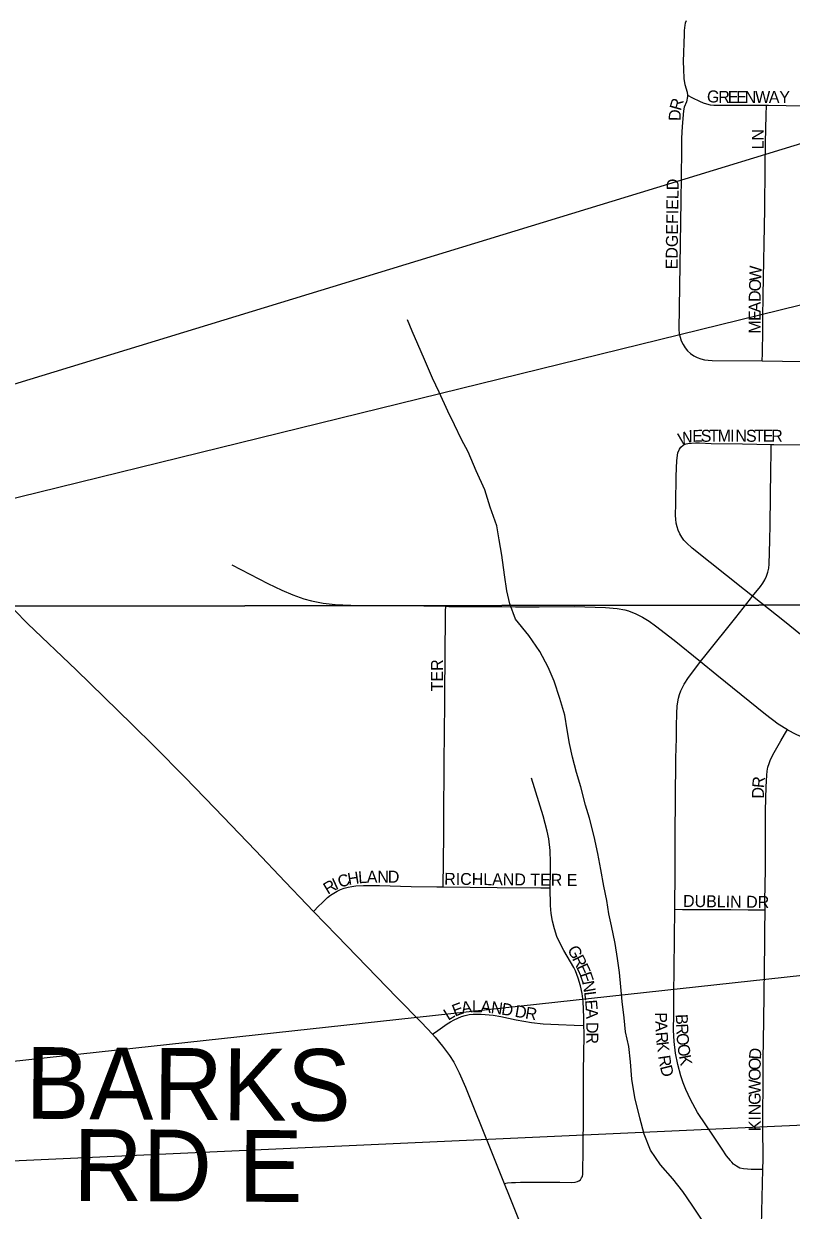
# Model space of a CAD drawing. Extents: x -9.1 to 34, y -3.1 to 22.
# Drawn here: x 7.257 to 7.865, y 18.275 to 19.215 of the extents above; entities that cross this region are included whole.
import ezdxf

# ---------------------------------------------------------------- set-up
doc = ezdxf.new("R2010")
doc.units = 0
for name, color, linetype in [('GM_X_County_Road', 7, 'Continuous'), ('GM_X_County_Road_Text', 7, 'Continuous'), ('GM_X_Minor_River', 7, 'Continuous'), ('GM_X_Section', 7, 'Continuous'), ('GM_X_State_Route', 7, 'Continuous'), ('GM_X_Township_Subdivision', 7, 'Continuous'), ('GM_X_Township_Subdivision_Text', 7, 'Continuous'), ('SH_Text', 7, 'Continuous')]:
    doc.layers.add(name, color=color, linetype=linetype)

msp = doc.modelspace()

# ---------------------------------------------------------------- linework, layer by layer
at = {"layer": 'GM_X_County_Road'}
for points in [[(7.42195, 18.78608), (7.45032, 18.77141), (7.46155, 18.76601), (7.47018, 18.76237), (7.47902, 18.75922), (7.48506, 18.75753), (7.49427, 18.75569), (7.5036, 18.75461), (7.51607, 18.7541), (7.55647, 18.75378), (7.59128, 18.75324)], [(7.59128, 18.75324), (7.59374, 18.75321), (7.62171, 18.75306), (7.64655, 18.75285), (7.6652, 18.75285), (7.69316, 18.75301), (7.71795, 18.75227), (7.72717, 18.75155), (7.73316, 18.75043), (7.73607, 18.74958), (7.74175, 18.74731), (7.74722, 18.74455), (7.75246, 18.74135), (7.7575, 18.7378), (7.77218, 18.72638), (7.79307, 18.70949)], [(7.79307, 18.70949), (7.806, 18.69903), (7.84464, 18.66772), (7.85465, 18.66028), (7.86188, 18.65566)], [(7.86188, 18.65566), (7.86255, 18.65522), (7.86806, 18.65224), (7.8766, 18.64834), (7.88535, 18.645), (7.89427, 18.64209), (7.9302, 18.63213), (7.95721, 18.62485), (7.99101, 18.61635)]]:
    msp.add_lwpolyline(points, dxfattribs=at)
at = {"layer": 'GM_X_Minor_River'}
msp.add_lwpolyline([(7.79488, 18.26634), (7.78658, 18.27888), (7.77904, 18.2899), (7.77112, 18.29979), (7.7613, 18.31082), (7.75339, 18.3226), (7.7485, 18.33513), (7.74514, 18.34803), (7.74103, 18.36434), (7.73881, 18.37876), (7.73772, 18.39241), (7.73625, 18.40454), (7.73364, 18.4163), (7.73254, 18.4273), (7.73108, 18.4402), (7.72998, 18.45195), (7.72889, 18.46333), (7.72741, 18.47432), (7.72556, 18.48608), (7.72258, 18.50012), (7.72034, 18.50961), (7.71886, 18.52022), (7.71663, 18.5316), (7.71402, 18.54488), (7.71179, 18.5574), (7.70881, 18.57106), (7.70508, 18.58547), (7.70208, 18.59572), (7.69834, 18.61014), (7.69497, 18.62152), (7.69161, 18.63367), (7.68937, 18.64467), (7.68752, 18.65529), (7.68566, 18.66705), (7.68154, 18.68033), (7.67705, 18.69399), (7.67254, 18.705), (7.66576, 18.71753), (7.65709, 18.73008), (7.64652, 18.74301), (7.64202, 18.75515), (7.63978, 18.76539), (7.63793, 18.77829), (7.63572, 18.79384), (7.63349, 18.80598), (7.63163, 18.81698), (7.62638, 18.83178), (7.62226, 18.84544), (7.61549, 18.86063), (7.60911, 18.87544), (7.60383, 18.88531), (7.59819, 18.89708), (7.59293, 18.90772), (7.58616, 18.9229), (7.58089, 18.93392), (7.5745, 18.94872), (7.56924, 18.96088), (7.56473, 18.97113), (7.5611, 18.98003)], dxfattribs=at)
at = {"layer": 'GM_X_Section'}
for points in [[(8.25963, 19.78018), (8.25959, 19.77298), (8.24647, 18.75468), (7.22846, 18.75339), (7.24082, 19.71069)], [(7.22846, 18.75339), (8.24647, 18.75468), (8.23342, 17.74851), (7.22268, 17.75665)]]:
    msp.add_lwpolyline(points, close=True, dxfattribs=at)
at = {"layer": 'GM_X_State_Route'}
msp.add_lwpolyline([(7.24952, 18.7505), (7.26039, 18.73947), (7.29853, 18.70301), (7.34302, 18.65968), (7.36061, 18.64214), (7.3847, 18.61794), (7.40851, 18.59343), (7.44067, 18.55974), (7.46414, 18.53492), (7.48127, 18.51697), (7.48654, 18.51158), (7.50515, 18.49255), (7.52889, 18.46801), (7.55261, 18.44347), (7.57216, 18.42351), (7.58076, 18.4143), (7.58279, 18.41214), (7.58881, 18.40498), (7.59433, 18.39742), (7.59759, 18.3921), (7.60186, 18.38377), (7.60696, 18.37241), (7.61393, 18.35531), (7.62654, 18.32375), (7.63753, 18.29625), (7.64151, 18.28628), (7.65308, 18.25745)], dxfattribs=at)
at = {"layer": 'GM_X_Township_Subdivision'}
for points in [[(7.78167, 19.21702), (7.78093, 19.21509), (7.7806, 19.21334), (7.78024, 19.2092), (7.78009, 19.20646), (7.77941, 19.18477), (7.77958, 19.17859), (7.77983, 19.17132), (7.78012, 19.16936), (7.78058, 19.16634), (7.7825, 19.16042), (7.78287, 19.15807)], [(7.78287, 19.15807), (7.78284, 19.15689), (7.78187, 19.15264), (7.78024, 19.14863), (7.77949, 19.14563), (7.77855, 19.13331), (7.77804, 19.12403), (7.77795, 19.11472), (7.7778, 19.09305), (7.77752, 19.07457), (7.77702, 19.04057), (7.77624, 18.98961), (7.77598, 18.9724), (7.77623, 18.96931), (7.77687, 18.96628), (7.77788, 18.96335), (7.77922, 18.96055), (7.78089, 18.95794), (7.78287, 18.95556), (7.78514, 18.95346), (7.78769, 18.9517), (7.79045, 18.95029), (7.79327, 18.94919), (7.79617, 18.94855), (7.79925, 18.94818), (7.80234, 18.94801), (7.84197, 18.94764)], [(7.78287, 19.15807), (7.78686, 19.15598), (7.79231, 19.15326), (7.79507, 19.15203), (7.79789, 19.1511), (7.8008, 19.1505), (7.80377, 19.15019), (7.82218, 19.15002), (7.84527, 19.15006)], [(7.84197, 18.94764), (7.8421, 18.95333), (7.84248, 18.9719), (7.84255, 18.9812), (7.84269, 18.99975), (7.84396, 19.06786), (7.84442, 19.10104), (7.84469, 19.12051), (7.84511, 19.14215), (7.84527, 19.15006)], [(7.84527, 19.15006), (7.84696, 19.15006), (7.90255, 19.14917), (7.90842, 19.14911)], [(7.84197, 18.94764), (7.85812, 18.94748), (7.90151, 18.94698), (7.9052, 18.94697)], [(7.83432, 18.76134), (7.82796, 18.7664), (7.7866, 18.79934), (7.78202, 18.80343), (7.77997, 18.80564), (7.7782, 18.80805), (7.77669, 18.81067), (7.77544, 18.81341), (7.77447, 18.81626), (7.77383, 18.81919), (7.77349, 18.82221), (7.77336, 18.82524), (7.77363, 18.83454), (7.77391, 18.85633), (7.77439, 18.86869), (7.77515, 18.87473), (7.77648, 18.87773), (7.77761, 18.87938)], [(7.77761, 18.87938), (7.77929, 18.88078), (7.78039, 18.88125), (7.78166, 18.88179), (7.78309, 18.88206), (7.78916, 18.88266), (7.79222, 18.88266), (7.80155, 18.88227), (7.82638, 18.88189), (7.84913, 18.88139)], [(7.83432, 18.76134), (7.84058, 18.76888), (7.84238, 18.77154), (7.84396, 18.77431), (7.84535, 18.77719), (7.8465, 18.78021), (7.84723, 18.78339), (7.84753, 18.78659), (7.8479, 18.80541), (7.84822, 18.8179), (7.84872, 18.86167), (7.84898, 18.87414), (7.84913, 18.88139)], [(7.84913, 18.88139), (7.85119, 18.88135), (7.89461, 18.8811), (7.90753, 18.88097)], [(7.79307, 18.70949), (7.79758, 18.71511), (7.82105, 18.74441), (7.83256, 18.75923), (7.83432, 18.76134)], [(7.8837, 18.72182), (7.88084, 18.72408), (7.85961, 18.74123), (7.83432, 18.76134)], [(7.58937, 18.53095), (7.5897, 18.57205), (7.58976, 18.58086), (7.58973, 18.58397), (7.59012, 18.63026), (7.59031, 18.65242), (7.59048, 18.67731), (7.59089, 18.72089), (7.59098, 18.73956), (7.59119, 18.74947), (7.59128, 18.75324)], [(7.77277, 18.51328), (7.77286, 18.51668), (7.77294, 18.54058), (7.77304, 18.57374), (7.77331, 18.5995), (7.77365, 18.63308), (7.77408, 18.64892), (7.77407, 18.65843), (7.77424, 18.66837), (7.77466, 18.67447), (7.77564, 18.68048), (7.77642, 18.68339), (7.77744, 18.68622), (7.77872, 18.68896), (7.78018, 18.69162), (7.78349, 18.69678), (7.78696, 18.7014), (7.79307, 18.70949)], [(7.84422, 18.51293), (7.84415, 18.52007), (7.84457, 18.54491), (7.8446, 18.59151), (7.84504, 18.61015), (7.84555, 18.61952), (7.84591, 18.62265), (7.84649, 18.62578), (7.84739, 18.62885), (7.84855, 18.63182), (7.85145, 18.63742), (7.8568, 18.64678), (7.85961, 18.65169), (7.86188, 18.65566)], [(7.67401, 18.53035), (7.67399, 18.53175), (7.67427, 18.5411), (7.67435, 18.55045), (7.67394, 18.55979), (7.67286, 18.56908), (7.67164, 18.57518), (7.66846, 18.58723), (7.65923, 18.61702)], [(7.48654, 18.51158), (7.49088, 18.51602), (7.49307, 18.51826), (7.49759, 18.52255), (7.49998, 18.52448), (7.50253, 18.52618), (7.50521, 18.52766), (7.50802, 18.5289), (7.51092, 18.52995), (7.51389, 18.53079), (7.5169, 18.53142), (7.51995, 18.53186), (7.52616, 18.5322), (7.53871, 18.53218), (7.56387, 18.53136), (7.58414, 18.53096), (7.58937, 18.53095)], [(7.58937, 18.53095), (7.63213, 18.5306), (7.66672, 18.5304), (7.67401, 18.53035)], [(7.70079, 18.4213), (7.70075, 18.42789), (7.70007, 18.44034), (7.6993, 18.44652), (7.69803, 18.45263), (7.6963, 18.45862), (7.69407, 18.46444), (7.6927, 18.46723), (7.6847, 18.48061), (7.68183, 18.48614), (7.67934, 18.49186), (7.67731, 18.49774), (7.67585, 18.5038), (7.67486, 18.50996), (7.67431, 18.51617), (7.67401, 18.53035)], [(7.81721, 18.31376), (7.81672, 18.31432), (7.81375, 18.31814), (7.81023, 18.32339), (7.80336, 18.33367), (7.7974, 18.34257), (7.79083, 18.35241), (7.78512, 18.36276), (7.78133, 18.37047), (7.77924, 18.37593), (7.77752, 18.38138), (7.77525, 18.39032), (7.77339, 18.39933), (7.77227, 18.40846), (7.77175, 18.41767), (7.77186, 18.43001), (7.77204, 18.44682), (7.77225, 18.46539), (7.77252, 18.49073), (7.77277, 18.51328)], [(7.77277, 18.51328), (7.7788, 18.51325), (7.78635, 18.51321), (7.80705, 18.5131), (7.81719, 18.51305), (7.83091, 18.51298), (7.84084, 18.51293), (7.84422, 18.51293)], [(7.84245, 18.30711), (7.84263, 18.31528), (7.84249, 18.34166), (7.84252, 18.35158), (7.8426, 18.37425), (7.84283, 18.39424), (7.8432, 18.42529), (7.84344, 18.44599), (7.84368, 18.46667), (7.84391, 18.4859), (7.84402, 18.49561), (7.84422, 18.51293)], [(7.58076, 18.4143), (7.58501, 18.41724), (7.59254, 18.42248), (7.59518, 18.42424), (7.59793, 18.42581), (7.60078, 18.42718), (7.60375, 18.42835), (7.6068, 18.42925), (7.60994, 18.42985), (7.61309, 18.43016), (7.6194, 18.43018), (7.62876, 18.4294), (7.63495, 18.42839), (7.64703, 18.42572), (7.65919, 18.42369), (7.66837, 18.42266), (7.68072, 18.42206), (7.69313, 18.42159), (7.70079, 18.4213)], [(7.63753, 18.29625), (7.64027, 18.29655), (7.64327, 18.29688), (7.64653, 18.29706), (7.65047, 18.29728), (7.66583, 18.29717), (7.67347, 18.29723), (7.68177, 18.29707), (7.69077, 18.29691), (7.69389, 18.29718), (7.69565, 18.29766), (7.69676, 18.2983), (7.69791, 18.2991), (7.6989, 18.30051), (7.69955, 18.30181), (7.69994, 18.30343), (7.70026, 18.32419), (7.7003, 18.35034), (7.70032, 18.3648), (7.70034, 18.37501), (7.70039, 18.38747), (7.70058, 18.39681), (7.70082, 18.41544), (7.70079, 18.4213)], [(7.84245, 18.30711), (7.83632, 18.30718), (7.83324, 18.30722), (7.83024, 18.3074), (7.82724, 18.30783), (7.82426, 18.3084), (7.82167, 18.30976), (7.81925, 18.31154), (7.81787, 18.313), (7.81721, 18.31376)], [(7.84156, 18.25644), (7.84147, 18.26282), (7.84245, 18.30711)]]:
    msp.add_lwpolyline(points, dxfattribs=at)
at = {"layer": 'SH_Text'}
for points in [[(9.67988, 19.67264), (5.74668, 18.46968), (9.67988, 19.43664)], [(9.7171, 18.42605), (6.00368, 18.25734), (9.7171, 18.66205)]]:
    msp.add_lwpolyline(points, close=True, dxfattribs=at)

# ---------------------------------------------------------------- texts
at = {"layer": 'GM_X_County_Road_Text'}
for s, rotation, p in [('BARKS', 359.5879, (7.25831, 18.34745)), ('RD E', 359.69345, (7.29616, 18.28243))]:
    msp.add_text(s, height=0.056818, rotation=rotation, dxfattribs=at).set_placement(p)
at = {"layer": 'GM_X_Township_Subdivision_Text'}
for s, height, rotation, p in [('G', 0.00947, 353.56085, (7.79772, 19.15285)), ('R', 0.00947, 0.16023, (7.8072, 19.15185)), ('E', 0.00947, 0.00001, (7.81469, 19.15187)), ('E', 0.00947, 0.00001, (7.82135, 19.15187)), ('N', 0.00947, 0.00001, (7.82802, 19.15187)), ('W', 0.00947, 0.00001, (7.83635, 19.15187)), ('A', 0.00947, 0.00001, (7.84719, 19.15187)), ('Y', 0.00947, 0.00001, (7.85552, 19.15187)), ('R', 0.00947, 74.08462, (7.77746, 19.14523)), ('D', 0.00947, 88.88525, (7.77739, 19.13754)), ('LN', 0.00947, 90, (7.84323, 19.11509)), ('EDGEFIELD', 0.00947, 89.24754, (7.77489, 19.02006)), ('W', 0.00947, 87.96538, (7.84111, 19.01083)), ('O', 0.00947, 88.09812, (7.84083, 19.00251)), ('D', 0.00947, 89.3005, (7.84073, 18.99423)), ('A', 0.00947, 89.97813, (7.84073, 18.98593)), ('E', 0.00947, 89.99561, (7.84073, 18.97926)), ('M', 0.00947, 89.98178, (7.84073, 18.96926)), ('W', 0.00947, 15.28019, (7.7768, 18.88071)), ('E', 0.00947, 0.57376, (7.78662, 18.88347)), ('S', 0.00947, 0.00001, (7.79326, 18.88354)), ('T', 0.00947, 0.00001, (7.79993, 18.88354)), ('M', 0.00947, 0.00001, (7.80659, 18.88354)), ('I', 0.00947, 0.00001, (7.81659, 18.88354)), ('N', 0.00947, 0.00001, (7.82076, 18.88354)), ('S', 0.00947, 0.00001, (7.82909, 18.88354)), ('T', 0.00947, 0.00001, (7.83576, 18.88354)), ('E', 0.00947, 0.00001, (7.84242, 18.88354)), ('R', 0.00947, 0.00001, (7.84909, 18.88354)), ('TER', 0.00947, 90, (7.58906, 18.68592)), ('R', 0.00947, 84.82095, (7.84335, 18.60903)), ('D', 0.00947, 89.10379, (7.84323, 18.60089)), ('C', 0.00947, 19.66362, (7.50767, 18.53008)), ('H', 0.00947, 9.28625, (7.51429, 18.53249)), ('L', 0.00947, 4.10119, (7.52229, 18.5338)), ('A', 0.00947, 0.67764, (7.52879, 18.53427)), ('N', 0.00947, 0.00001, (7.5371, 18.53437)), ('D', 0.00947, 0.00001, (7.54543, 18.53437)), ('RICHLAND TER E', 0.0094697, 359.48651, (7.59003, 18.53271)), ('R', 0.00947, 30.82631, (7.49788, 18.5247)), ('I', 0.00947, 24.66827, (7.50409, 18.52842)), ('DUBLIN DR', 0.00947, 359.23291, (7.7792, 18.51521)), ('G', 0.00947, 296.43797, (7.68743, 18.48173)), ('R', 0.00947, 296.44915, (7.69114, 18.47427)), ('E', 0.00947, 294.74462, (7.69445, 18.46762)), ('E', 0.00947, 289.26427, (7.69715, 18.46178)), ('N', 0.00947, 280.57267, (7.69926, 18.45585)), ('L', 0.00947, 277.20295, (7.70076, 18.44781)), ('E', 0.00947, 20.77666, (7.59849, 18.42817)), ('A', 0.00947, 9.57371, (7.60425, 18.43041)), ('L', 0.00947, 0.13661, (7.61206, 18.43176)), ('A', 0.00947, 355.66835, (7.61853, 18.43178)), ('N', 0.00947, 352.06156, (7.62669, 18.43117)), ('D', 0.00947, 350.5808, (7.63487, 18.43003)), ('D', 0.00947, 350.43274, (7.64555, 18.42825)), ('E', 0.00947, 274.81356, (7.70159, 18.4413)), ('L', 0.00947, 31.50727, (7.59323, 18.4249)), ('R', 0.00947, 350.4099, (7.65377, 18.42687)), ('A', 0.00947, 272.8646, (7.70214, 18.43474)), ('P', 0.00947, 270.13662, (7.75716, 18.43175)), ('B', 0.00947, 272.25955, (7.77345, 18.43016)), ('D', 0.00947, 270.30605, (7.70258, 18.42403)), ('A', 0.00947, 272.12308, (7.75718, 18.42473)), ('R', 0.00947, 272.28537, (7.77375, 18.42266)), ('R', 0.00947, 270, (7.70262, 18.41571)), ('R', 0.00947, 275.05484, (7.75753, 18.41587)), ('K', 0.00947, 276.85854, (7.75822, 18.40808)), ('O', 0.00947, 273.89659, (7.77406, 18.41487)), ('O', 0.00947, 277.74694, (7.7747, 18.40587)), ('D', 0.00947, 85.75552, (7.84084, 18.39407)), ('R', 0.00947, 278.53821, (7.75956, 18.39702)), ('D', 0.00947, 284.36775, (7.76088, 18.38857)), ('K', 0.00947, 280.74101, (7.77591, 18.39708)), ('O', 0.00947, 89.27864, (7.84074, 18.38589)), ('O', 0.00947, 89.97813, (7.84074, 18.37759)), ('W', 0.00947, 89.98318, (7.84073, 18.36675)), ('G', 0.00947, 89.97813, (7.84073, 18.35842)), ('N', 0.00947, 89.97813, (7.84073, 18.35009)), ('I', 0.00947, 89.98499, (7.84073, 18.34592)), ('K', 0.00947, 89.97813, (7.84073, 18.33759))]:
    msp.add_text(s, height=height, rotation=rotation, dxfattribs=at).set_placement(p)

doc.saveas('drawing.dxf')
